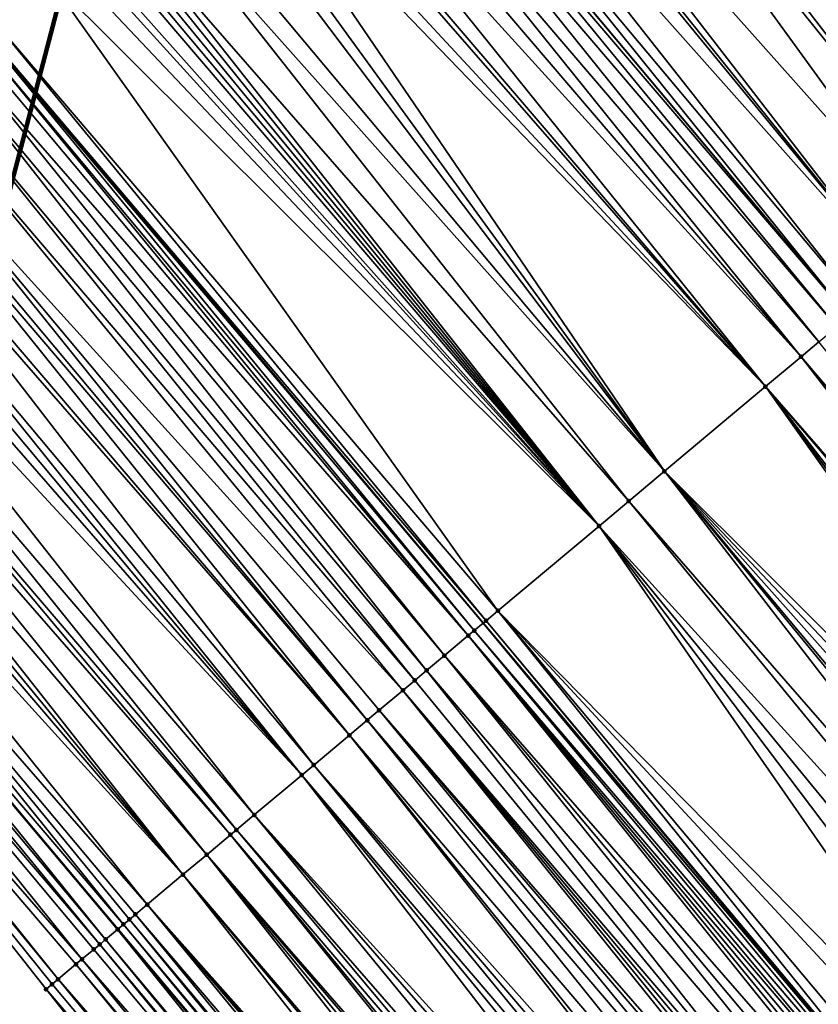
# Model space of a CAD drawing. Header units: feet. Extents: x 2004186 to 2014793, y 836912 to 864902.
# Tile 543 of 974: x 2008667 to 2008687, y 850446 to 850471. Entities that reach past the tile are written whole.
import ezdxf

# ---------------------------------------------------------------- set-up
doc = ezdxf.new("R2010")
doc.units = ezdxf.units.FT
doc.header["$LTSCALE"] = 100
doc.header["$MEASUREMENT"] = 0
for name, color, linetype, lineweight in [('EP_Travel Lane', 5, 'Continuous', 40), ('GPL_Skip Line', 2, 'Continuous', 40), ('Notes', 4, 'Continuous', 0), ('Road Shots', 4, 'Continuous', 200), ('Road X-Section', 30, 'Continuous', 13)]:
    doc.layers.add(name, color=color, linetype=linetype, lineweight=lineweight)
doc.layers.add('I-77 SB_MM21-27-Surface-Border', color=7, linetype='Continuous')
doc.layers.add('I-77 SB_MM21-27-Surface-TIN', color=7, linetype='Continuous')

msp = doc.modelspace()

# ---------------------------------------------------------------- linework, layer by layer
at = {"layer": 'EP_Travel Lane'}
msp.add_polyline3d([(2008862.363224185, 850217.8516560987, 427.0196080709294), (2008849.472338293, 850233.1428059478, 427.0969426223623), (2008836.581444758, 850248.4339648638, 427.170907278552), (2008823.690550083, 850263.7251251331, 427.2443688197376), (2008810.799650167, 850279.0162916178, 427.3154949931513), (2008797.919893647, 850294.3144015, 427.3790888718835), (2008785.057188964, 850309.6291461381, 427.4825164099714), (2008772.194444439, 850324.9439382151, 427.5704676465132), (2008759.331702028, 850340.258727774, 427.6592656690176), (2008746.468897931, 850355.5735907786, 427.7239434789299), (2008733.606133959, 850370.8884060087, 427.8043453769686), (2008720.743381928, 850386.2032070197, 427.8893296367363), (2008707.880621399, 850401.5180181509, 427.971008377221), (2008694.971103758, 850416.874587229, 428.0746920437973), (2008682.092979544, 850432.1766065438, 428.1384815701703), (2008669.214816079, 850447.4786724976, 428.1840685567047), (2008656.336709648, 850462.7806706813, 428.2562449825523), (2008643.458636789, 850478.0826289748, 428.3439341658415)], dxfattribs=at)
at = {"layer": 'GPL_Skip Line'}
for points in [[(2008894.092958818, 850218.4216067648, 427.3520091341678), (2008881.210969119, 850233.7202311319, 427.4329074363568), (2008868.328993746, 850249.0188384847, 427.5201267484), (2008855.446945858, 850264.3175319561, 427.5753522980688), (2008842.564943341, 850279.6161715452, 427.650595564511), (2008829.682933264, 850294.9148201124, 427.7225033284), (2008816.800461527, 850310.2131006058, 427.7898002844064), (2008803.917205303, 850325.5106064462, 427.8799851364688), (2008791.033978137, 850340.8080777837, 427.9814844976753), (2008778.150705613, 850356.1056029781, 428.0653225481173), (2008765.26733627, 850371.403243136, 428.1114611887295), (2008752.383995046, 850386.7008499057, 428.1685486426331), (2008739.500729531, 850401.998366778, 428.2551158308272), (2008726.61750691, 850417.2958327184, 428.3583851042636), (2008713.751811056, 850432.6082563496, 428.4147457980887), (2008700.907477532, 850447.9386255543, 428.4696726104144), (2008688.063002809, 850463.2691632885, 428.4587566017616), (2008675.218813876, 850478.599359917, 428.581107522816), (2008662.374626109, 850493.9295551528, 428.7040024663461), (2008649.477437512, 850509.2154379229, 428.7683137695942)], [(2008884.746997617, 850210.5527077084, 427.1922301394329), (2008871.865013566, 850225.8513253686, 427.2756201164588), (2008858.982996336, 850241.1499824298, 427.3443724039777), (2008846.1010041, 850256.4486098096, 427.4241514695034), (2008833.218992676, 850271.7472599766, 427.4954650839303), (2008820.336972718, 850287.0459202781, 427.5630010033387), (2008807.457330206, 850302.3452958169, 427.6372511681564), (2008794.580256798, 850317.6481504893, 427.7002073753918), (2008781.703266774, 850332.9509060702, 427.7956782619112), (2008768.826242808, 850348.2537019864, 427.8779375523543), (2008755.949187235, 850363.5565354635, 427.9478528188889), (2008743.072134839, 850378.8593651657, 428.0190428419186), (2008730.195086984, 850394.1621894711, 428.0919648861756), (2008717.318081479, 850409.4649634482, 428.1813897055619), (2008704.415388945, 850424.7866354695, 428.2383140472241), (2008691.525485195, 850440.0788954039, 428.2768933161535), (2008678.635753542, 850455.3709511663, 428.3954658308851), (2008665.745958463, 850470.6630821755, 428.4845987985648), (2008652.856112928, 850485.9552730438, 428.5502360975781), (2008640.007718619, 850501.2255854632, 428.6398049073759)]]:
    msp.add_polyline3d(points, dxfattribs=at)
at = {"layer": 'I-77 SB_MM21-27-Surface-Border', "color": 3, "linetype": 'ByBlock', "lineweight": -2}
msp.add_polyline3d([(2008860.250463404, 850216.0732142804, 426.8938683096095), (2008846.603442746, 850230.7278451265, 426.9334760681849), (2008833.415430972, 850245.7688835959, 426.9935820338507), (2008820.53342268, 850261.0675300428, 427.0662775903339), (2008806.886417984, 850275.7221419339, 427.112896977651), (2008794.005401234, 850291.0186943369, 427.1870976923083), (2008781.122187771, 850306.3161494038, 427.2938680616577), (2008768.39193088, 850321.7424620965, 427.3929189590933), (2008755.661624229, 850337.1688338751, 427.4726201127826), (2008743.237318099, 850352.8528171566, 427.5706782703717), (2008730.506998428, 850368.2792043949, 427.6453235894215), (2008717.470678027, 850383.4479803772, 427.7013689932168), (2008705.046395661, 850399.1319354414, 427.8086921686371), (2008692.594840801, 850414.8841876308, 427.9556056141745), (2008679.750568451, 850430.2144838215, 428.0389994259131), (2008667.366158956, 850445.9301709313, 428.0991958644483), (2008654.981907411, 850461.6456695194, 428.2331142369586), (2008642.597565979, 850477.3612753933, 428.3250081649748)], dxfattribs=at)
at = {"layer": 'I-77 SB_MM21-27-Surface-TIN', "color": 128, "linetype": 'ByBlock', "lineweight": -2}
for points in [[(2008653.789299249, 850486.7370477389, 428.5691274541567), (2008666.020359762, 850470.8929702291, 428.4880881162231), (2008667.40017235, 850472.0488756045, 428.5227780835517)], [(2008684.263402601, 850486.1779755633, 428.4124596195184), (2008684.096679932, 850486.038262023, 428.4187279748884), (2008696.95448223, 850470.7191024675, 428.3810412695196)], [(2008684.263402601, 850486.1779755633, 428.4124596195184), (2008697.10775855, 850470.847579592, 428.3680207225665), (2008697.261043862, 850470.9760459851, 428.3591928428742)], [(2008684.263402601, 850486.1779755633, 428.4124596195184), (2008696.95448223, 850470.7191024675, 428.3810412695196), (2008697.10775855, 850470.847579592, 428.3680207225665)], [(2008683.803526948, 850485.7925999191, 428.4297497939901), (2008696.647893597, 850470.4621911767, 428.3902988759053), (2008684.096679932, 850486.038262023, 428.4187279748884)], [(2008696.647893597, 850470.4621911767, 428.3902988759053), (2008696.954085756, 850470.7187702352, 428.3810532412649), (2008684.096679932, 850486.038262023, 428.4187279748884)], [(2008696.95448223, 850470.7191024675, 428.3810412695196), (2008684.096679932, 850486.038262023, 428.4187279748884), (2008696.954085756, 850470.7187702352, 428.3810532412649)], [(2008683.803526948, 850485.7925999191, 428.4297497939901), (2008683.496930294, 850485.5356982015, 428.4352683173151), (2008696.647893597, 850470.4621911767, 428.3902988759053)], [(2008683.496930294, 850485.5356982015, 428.4352683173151), (2008683.190347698, 850485.2787797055, 428.4473419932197), (2008696.187986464, 850470.0768531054, 428.3929081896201)], [(2008683.496930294, 850485.5356982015, 428.4352683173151), (2008696.187986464, 850470.0768531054, 428.3929081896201), (2008696.647893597, 850470.4621911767, 428.3902988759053)], [(2008683.190347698, 850485.2787797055, 428.4473419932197), (2008682.730457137, 850484.8934218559, 428.4576800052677), (2008696.187986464, 850470.0768531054, 428.3929081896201)], [(2008682.730457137, 850484.8934218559, 428.4576800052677), (2008682.423869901, 850484.6365088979, 428.4675900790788), (2008695.421481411, 850469.4346148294, 428.4004437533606)], [(2008682.730457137, 850484.8934218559, 428.4576800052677), (2008695.421481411, 850469.4346148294, 428.4004437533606), (2008696.187986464, 850470.0768531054, 428.3929081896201)], [(2008682.423869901, 850484.6365088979, 428.4675900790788), (2008681.810681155, 850484.1227000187, 428.480754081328), (2008695.421481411, 850469.4346148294, 428.4004437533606)], [(2008681.810681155, 850484.1227000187, 428.480754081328), (2008681.350784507, 850483.7373494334, 428.4882538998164), (2008693.581866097, 850467.8932467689, 428.4170440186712)], [(2008681.810681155, 850484.1227000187, 428.480754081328), (2008693.581866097, 850467.8932467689, 428.4170440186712), (2008695.421481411, 850469.4346148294, 428.4004437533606)], [(2008681.350784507, 850483.7373494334, 428.4882538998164), (2008681.044189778, 850483.4804454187, 428.4946698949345), (2008693.581866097, 850467.8932467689, 428.4170440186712)], [(2008681.044189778, 850483.4804454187, 428.4946698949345), (2008680.737591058, 850483.2235461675, 428.4992247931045), (2008693.581866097, 850467.8932467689, 428.4170440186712)], [(2008680.737591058, 850483.2235461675, 428.4992247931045), (2008678.898005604, 850481.6821424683, 428.5297548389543), (2008692.508758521, 850466.9941137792, 428.4273606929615)], [(2008680.737591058, 850483.2235461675, 428.4992247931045), (2008692.508758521, 850466.9941137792, 428.4273606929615), (2008693.581866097, 850467.8932467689, 428.4170440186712)], [(2008678.898005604, 850481.6821424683, 428.5297548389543), (2008678.591402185, 850481.4252488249, 428.5321189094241), (2008691.129041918, 850465.8380938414, 428.4374245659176)], [(2008678.898005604, 850481.6821424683, 428.5297548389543), (2008691.129041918, 850465.8380938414, 428.4374245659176), (2008692.508758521, 850466.9941137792, 428.4273606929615)], [(2008678.591402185, 850481.4252488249, 428.5321189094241), (2008677.058406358, 850480.1407552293, 428.5538541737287), (2008690.362530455, 850465.1958632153, 428.4419715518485)], [(2008678.591402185, 850481.4252488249, 428.5321189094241), (2008690.362530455, 850465.1958632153, 428.4419715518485), (2008691.129041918, 850465.8380938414, 428.4374245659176)], [(2008677.058406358, 850480.1407552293, 428.5538541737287), (2008676.751816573, 850479.8838453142, 428.5625752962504), (2008689.289426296, 850464.2967261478, 428.4538814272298)], [(2008677.058406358, 850480.1407552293, 428.5538541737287), (2008689.289426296, 850464.2967261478, 428.4538814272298), (2008690.362530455, 850465.1958632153, 428.4419715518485)], [(2008676.751816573, 850479.8838453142, 428.5625752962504), (2008676.598513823, 850479.755399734, 428.5632722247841), (2008689.289426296, 850464.2967261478, 428.4538814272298)], [(2008676.598513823, 850479.755399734, 428.5632722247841), (2008675.985319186, 850479.2415978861, 428.5736891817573), (2008689.289426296, 850464.2967261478, 428.4538814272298)], [(2008675.985319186, 850479.2415978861, 428.5736891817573), (2008675.525420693, 850478.856249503, 428.5803286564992), (2008688.369617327, 850463.5260436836, 428.4615696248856)], [(2008675.985319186, 850479.2415978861, 428.5736891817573), (2008688.369617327, 850463.5260436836, 428.4615696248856), (2008689.289426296, 850464.2967261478, 428.4538814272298)], [(2008675.525420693, 850478.856249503, 428.5803286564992), (2008675.218813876, 850478.599359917, 428.581107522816), (2008688.063002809, 850463.2691632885, 428.4587566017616)], [(2008675.525420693, 850478.856249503, 428.5803286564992), (2008688.063002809, 850463.2691632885, 428.4587566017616), (2008688.369617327, 850463.5260436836, 428.4615696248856)], [(2008675.065510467, 850478.4709151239, 428.5814969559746), (2008688.063002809, 850463.2691632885, 428.4587566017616), (2008675.218813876, 850478.599359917, 428.581107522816)], [(2008675.065510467, 850478.4709151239, 428.5814969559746), (2008674.75891786, 850478.214008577, 428.5889022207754), (2008687.756402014, 850463.0122665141, 428.4623428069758)], [(2008675.065510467, 850478.4709151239, 428.5814969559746), (2008687.756402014, 850463.0122665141, 428.4623428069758), (2008688.063002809, 850463.2691632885, 428.4587566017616)], [(2008674.75891786, 850478.214008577, 428.5889022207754), (2008674.299012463, 850477.8286684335, 428.5923225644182), (2008687.296488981, 850462.6269354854, 428.4622005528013)], [(2008674.75891786, 850478.214008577, 428.5889022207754), (2008687.296488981, 850462.6269354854, 428.4622005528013), (2008687.756402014, 850463.0122665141, 428.4623428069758)], [(2008674.299012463, 850477.8286684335, 428.5923225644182), (2008673.839097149, 850477.4433401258, 428.591118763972), (2008686.836572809, 850462.2416082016, 428.4605951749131)], [(2008674.299012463, 850477.8286684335, 428.5923225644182), (2008686.836572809, 850462.2416082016, 428.4605951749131), (2008687.296488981, 850462.6269354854, 428.4622005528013)], [(2008673.839097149, 850477.4433401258, 428.591118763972), (2008673.379166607, 850477.0580299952, 428.5828133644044), (2008686.836572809, 850462.2416082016, 428.4605951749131)], [(2008673.379166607, 850477.0580299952, 428.5828133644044), (2008672.919253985, 850476.6726984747, 428.5828647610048), (2008685.916725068, 850461.4709720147, 428.4502033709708)], [(2008673.379166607, 850477.0580299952, 428.5828133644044), (2008685.916725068, 850461.4709720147, 428.4502033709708), (2008686.836572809, 850462.2416082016, 428.4605951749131)], [(2008672.765945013, 850476.544260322, 428.5806598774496), (2008672.306036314, 850476.1589241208, 428.5825400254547), (2008685.916725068, 850461.4709720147, 428.4502033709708)], [(2008672.919253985, 850476.6726984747, 428.5828647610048), (2008672.765945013, 850476.544260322, 428.5806598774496), (2008685.916725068, 850461.4709720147, 428.4502033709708)], [(2008672.306036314, 850476.1589241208, 428.5825400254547), (2008671.999419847, 850475.9020460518, 428.5788192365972), (2008685.916725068, 850461.4709720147, 428.4502033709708)], [(2008671.999419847, 850475.9020460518, 428.5788192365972), (2008671.53950768, 850475.516713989, 428.5790826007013), (2008683.310507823, 850459.2874813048, 428.4291648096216)], [(2008671.999419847, 850475.9020460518, 428.5788192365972), (2008683.310507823, 850459.2874813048, 428.4291648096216), (2008685.916725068, 850461.4709720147, 428.4502033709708)], [(2008671.53950768, 850475.516713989, 428.5790826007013), (2008671.232879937, 850475.2598493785, 428.5701036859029), (2008683.310507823, 850459.2874813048, 428.4291648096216)], [(2008671.232879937, 850475.2598493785, 428.5701036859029), (2008670.46634026, 850474.6176524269, 428.5614967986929), (2008683.310507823, 850459.2874813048, 428.4291648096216)], [(2008670.46634026, 850474.6176524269, 428.5614967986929), (2008670.006407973, 850474.2323443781, 428.5523780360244), (2008683.310507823, 850459.2874813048, 428.4291648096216)], [(2008670.006407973, 850474.2323443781, 428.5523780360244), (2008669.23986693, 850473.5901490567, 428.5431343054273), (2008682.390670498, 850458.5168326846, 428.4236304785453)], [(2008670.006407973, 850474.2323443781, 428.5523780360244), (2008682.390670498, 850458.5168326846, 428.4236304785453), (2008683.310507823, 850459.2874813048, 428.4291648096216)], [(2008669.086554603, 850473.461714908, 428.5393651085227), (2008668.933246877, 850473.3332752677, 428.5377413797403), (2008681.624130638, 850457.8746359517, 428.4149356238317)], [(2008669.23986693, 850473.5901490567, 428.5431343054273), (2008669.086554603, 850473.461714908, 428.5393651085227), (2008681.624130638, 850457.8746359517, 428.4149356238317)], [(2008669.23986693, 850473.5901490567, 428.5431343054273), (2008681.624130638, 850457.8746359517, 428.4149356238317), (2008682.390670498, 850458.5168326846, 428.4236304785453)], [(2008668.779944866, 850473.2048288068, 428.5387824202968), (2008668.626637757, 850473.0763884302, 428.5374463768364), (2008681.624130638, 850457.8746359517, 428.4149356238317)], [(2008668.933246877, 850473.3332752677, 428.5377413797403), (2008668.779944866, 850473.2048288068, 428.5387824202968), (2008681.624130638, 850457.8746359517, 428.4149356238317)], [(2008668.626637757, 850473.0763884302, 428.5374463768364), (2008668.320005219, 850472.8195295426, 428.5262316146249), (2008681.624130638, 850457.8746359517, 428.4149356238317)], [(2008668.166692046, 850472.691096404, 428.5220677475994), (2008667.860090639, 850472.4342003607, 428.5253693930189), (2008681.624130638, 850457.8746359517, 428.4149356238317)], [(2008668.320005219, 850472.8195295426, 428.5262316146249), (2008668.166692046, 850472.691096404, 428.5220677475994), (2008681.624130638, 850457.8746359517, 428.4149356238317)], [(2008667.860090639, 850472.4342003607, 428.5253693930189), (2008667.40017235, 850472.0488756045, 428.5227780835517), (2008681.624130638, 850457.8746359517, 428.4149356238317)], [(2008667.40017235, 850472.0488756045, 428.5227780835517), (2008666.020359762, 850470.8929702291, 428.4880881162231), (2008679.017923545, 850455.6911331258, 428.3986307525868)], [(2008667.40017235, 850472.0488756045, 428.5227780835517), (2008679.017923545, 850455.6911331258, 428.3986307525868), (2008681.624130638, 850457.8746359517, 428.4149356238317)], [(2008666.020359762, 850470.8929702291, 428.4880881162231), (2008665.745958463, 850470.6630821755, 428.4845987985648), (2008678.711311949, 850455.4342492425, 428.3971804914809)], [(2008666.020359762, 850470.8929702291, 428.4880881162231), (2008678.711311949, 850455.4342492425, 428.3971804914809), (2008679.017923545, 850455.6911331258, 428.3986307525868)], [(2008665.713742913, 850470.6360926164, 428.4841891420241), (2008665.560427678, 850470.5076619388, 428.4790637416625), (2008678.404688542, 850455.1773794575, 428.3902222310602)], [(2008665.713742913, 850470.6360926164, 428.4841891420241), (2008678.635753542, 850455.3709511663, 428.3954658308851), (2008665.745958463, 850470.6630821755, 428.4845987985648)], [(2008665.713742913, 850470.6360926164, 428.4841891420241), (2008678.404688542, 850455.1773794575, 428.3902222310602), (2008678.635753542, 850455.3709511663, 428.3954658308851)], [(2008678.711311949, 850455.4342492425, 428.3971804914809), (2008665.745958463, 850470.6630821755, 428.4845987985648), (2008678.635753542, 850455.3709511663, 428.3954658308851)], [(2008665.40710668, 850470.3792381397, 428.4712510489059), (2008665.100487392, 850470.1223634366, 428.4662152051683), (2008678.251387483, 850455.048931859, 428.3917072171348)], [(2008665.560427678, 850470.5076619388, 428.4790637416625), (2008665.40710668, 850470.3792381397, 428.4712510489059), (2008678.251387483, 850455.048931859, 428.3917072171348)], [(2008665.560427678, 850470.5076619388, 428.4790637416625), (2008678.251387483, 850455.048931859, 428.3917072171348), (2008678.404688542, 850455.1773794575, 428.3902222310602)], [(2008665.100487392, 850470.1223634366, 428.4662152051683), (2008664.793862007, 850469.8654960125, 428.4583356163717), (2008677.638168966, 850454.5351585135, 428.3909864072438)], [(2008665.100487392, 850470.1223634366, 428.4662152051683), (2008677.638168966, 850454.5351585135, 428.3909864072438), (2008678.251387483, 850455.048931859, 428.3917072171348)], [(2008664.793862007, 850469.8654960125, 428.4583356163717), (2008664.333914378, 850469.4802062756, 428.4420625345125), (2008677.178243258, 850454.1498426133, 428.3849336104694)], [(2008664.793862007, 850469.8654960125, 428.4583356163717), (2008677.178243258, 850454.1498426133, 428.3849336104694), (2008677.638168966, 850454.5351585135, 428.3909864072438)], [(2008664.333914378, 850469.4802062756, 428.4420625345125), (2008663.873980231, 850469.0949004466, 428.4320765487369), (2008676.871615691, 850453.8929777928, 428.3760356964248)], [(2008664.333914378, 850469.4802062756, 428.4420625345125), (2008676.871615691, 850453.8929777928, 428.3760356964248), (2008677.178243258, 850454.1498426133, 428.3849336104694)], [(2008663.873980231, 850469.0949004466, 428.4320765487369), (2008663.107419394, 850468.4527287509, 428.4136024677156), (2008676.564996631, 850453.6361028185, 428.3711048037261)], [(2008663.873980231, 850469.0949004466, 428.4320765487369), (2008676.564996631, 850453.6361028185, 428.3711048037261), (2008676.871615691, 850453.8929777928, 428.3760356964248)], [(2008663.107419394, 850468.4527287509, 428.4136024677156), (2008662.800802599, 850468.1958510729, 428.4097289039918), (2008675.645125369, 850452.8654947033, 428.3497455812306)], [(2008663.107419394, 850468.4527287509, 428.4136024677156), (2008675.951743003, 850453.1223713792, 428.3540116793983), (2008676.564996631, 850453.6361028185, 428.3711048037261)], [(2008663.107419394, 850468.4527287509, 428.4136024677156), (2008675.645125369, 850452.8654947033, 428.3497455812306), (2008675.951743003, 850453.1223713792, 428.3540116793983)], [(2008662.800802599, 850468.1958510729, 428.4097289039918), (2008662.647489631, 850468.0674176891, 428.4056608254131), (2008675.645125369, 850452.8654947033, 428.3497455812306)], [(2008662.647489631, 850468.0674176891, 428.4056608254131), (2008662.187559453, 850467.6821071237, 428.3975253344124), (2008675.185194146, 850452.4801853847, 428.341121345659)], [(2008662.647489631, 850468.0674176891, 428.4056608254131), (2008675.185194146, 850452.4801853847, 428.341121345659), (2008675.645125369, 850452.8654947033, 428.3497455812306)], [(2008662.187559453, 850467.6821071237, 428.3975253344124), (2008662.034245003, 850467.5536755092, 428.3927659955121), (2008675.185194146, 850452.4801853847, 428.341121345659)], [(2008662.034245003, 850467.5536755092, 428.3927659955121), (2008661.420996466, 850467.0399379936, 428.37804879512), (2008674.265315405, 850451.7095861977, 428.3162739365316)], [(2008662.034245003, 850467.5536755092, 428.3927659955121), (2008674.265315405, 850451.7095861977, 428.3162739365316), (2008675.185194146, 850452.4801853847, 428.341121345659)], [(2008661.420996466, 850467.0399379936, 428.37804879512), (2008661.114379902, 850466.7830600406, 428.37428274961), (2008673.958691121, 850451.4527174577, 428.3089074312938)], [(2008661.420996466, 850467.0399379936, 428.37804879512), (2008673.958691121, 850451.4527174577, 428.3089074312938), (2008674.265315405, 850451.7095861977, 428.3162739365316)], [(2008661.114379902, 850466.7830600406, 428.37428274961), (2008660.807753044, 850466.5261943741, 428.3657164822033), (2008673.958691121, 850451.4527174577, 428.3089074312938)], [(2008660.807753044, 850466.5261943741, 428.3657164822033), (2008660.347812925, 850466.1408956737, 428.3529453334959), (2008673.958691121, 850451.4527174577, 428.3089074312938)], [(2008660.347812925, 850466.1408956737, 428.3529453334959), (2008659.73455815, 850465.6271656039, 428.3353191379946), (2008672.732193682, 850450.4252428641, 428.2792979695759)], [(2008660.347812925, 850466.1408956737, 428.3529453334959), (2008672.732193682, 850450.4252428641, 428.2792979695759), (2008673.958691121, 850451.4527174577, 428.3089074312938)], [(2008659.73455815, 850465.6271656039, 428.3353191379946), (2008659.274628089, 850465.2418548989, 428.3272381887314), (2008672.27224558, 850450.0399536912, 428.2628030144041)], [(2008659.73455815, 850465.6271656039, 428.3353191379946), (2008672.27224558, 850450.0399536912, 428.2628030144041), (2008672.732193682, 850450.4252428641, 428.2792979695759)], [(2008659.274628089, 850465.2418548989, 428.3272381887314), (2008658.968000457, 850464.984990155, 428.3183113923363), (2008672.118936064, 850449.9115161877, 428.2603439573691)], [(2008659.274628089, 850465.2418548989, 428.3272381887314), (2008672.118936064, 850449.9115161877, 428.2603439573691), (2008672.27224558, 850450.0399536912, 428.2628030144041)], [(2008658.968000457, 850464.984990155, 428.3183113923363), (2008658.50805691, 850464.5996955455, 428.3039420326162), (2008671.505678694, 850449.3977892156, 428.2415055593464)], [(2008658.968000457, 850464.984990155, 428.3183113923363), (2008671.505678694, 850449.3977892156, 428.2415055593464), (2008672.118936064, 850449.9115161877, 428.2603439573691)], [(2008658.50805691, 850464.5996955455, 428.3039420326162), (2008658.201439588, 850464.3428184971, 428.2998225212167), (2008670.892429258, 850448.8840527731, 428.2263670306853)], [(2008658.50805691, 850464.5996955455, 428.3039420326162), (2008670.892429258, 850448.8840527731, 428.2263670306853), (2008671.505678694, 850449.3977892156, 428.2415055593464)], [(2008658.201439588, 850464.3428184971, 428.2998225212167), (2008657.894814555, 850464.0859506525, 428.2921071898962), (2008670.892429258, 850448.8840527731, 428.2263670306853)], [(2008657.894814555, 850464.0859506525, 428.2921071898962), (2008657.434868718, 850463.700658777, 428.2766696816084), (2008670.892429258, 850448.8840527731, 428.2263670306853)], [(2008657.434868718, 850463.700658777, 428.2766696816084), (2008656.821621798, 850463.1869193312, 428.2627066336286), (2008669.972565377, 850448.1134358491, 428.2084493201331)], [(2008657.434868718, 850463.700658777, 428.2766696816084), (2008669.972565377, 850448.1134358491, 428.2084493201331), (2008670.892429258, 850448.8840527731, 428.2263670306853)], [(2008656.821621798, 850463.1869193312, 428.2627066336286), (2008656.361696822, 850462.8016025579, 428.2569964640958), (2008669.359315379, 850447.5997000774, 428.1930487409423)], [(2008656.821621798, 850463.1869193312, 428.2627066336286), (2008669.665934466, 850447.8565750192, 428.197992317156), (2008669.972565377, 850448.1134358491, 428.2084493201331)], [(2008656.821621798, 850463.1869193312, 428.2627066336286), (2008669.512627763, 850447.7281341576, 428.1968452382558), (2008669.665934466, 850447.8565750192, 428.197992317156)], [(2008656.821621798, 850463.1869193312, 428.2627066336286), (2008669.359315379, 850447.5997000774, 428.1930487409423), (2008669.512627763, 850447.7281341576, 428.1968452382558)], [(2008656.055068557, 850462.5447385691, 428.247774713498), (2008668.899326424, 850447.2144596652, 428.1575034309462), (2008656.336709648, 850462.7806706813, 428.2562449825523)], [(2008656.361696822, 850462.8016025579, 428.2569964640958), (2008656.336709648, 850462.7806706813, 428.2562449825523), (2008669.214816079, 850447.4786724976, 428.1840685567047)], [(2008669.205990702, 850447.4712806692, 428.1835200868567), (2008669.214816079, 850447.4786724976, 428.1840685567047), (2008656.336709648, 850462.7806706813, 428.2562449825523)], [(2008669.205990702, 850447.4712806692, 428.1835200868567), (2008656.336709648, 850462.7806706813, 428.2562449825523), (2008668.899326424, 850447.2144596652, 428.1575034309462)], [(2008656.361696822, 850462.8016025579, 428.2569964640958), (2008669.214816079, 850447.4786724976, 428.1840685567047), (2008669.359315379, 850447.5997000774, 428.1930487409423)], [(2008656.055068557, 850462.5447385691, 428.247774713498), (2008655.748451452, 850462.2878612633, 428.2437557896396), (2008668.746001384, 850447.0860406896, 428.1478056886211)], [(2008656.055068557, 850462.5447385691, 428.247774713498), (2008668.746001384, 850447.0860406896, 428.1478056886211), (2008668.899326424, 850447.2144596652, 428.1575034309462)], [(2008687.296488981, 850462.6269354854, 428.4622005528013), (2008686.836572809, 850462.2416082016, 428.4605951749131), (2008699.834333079, 850447.0395365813, 428.4627925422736)], [(2008655.748451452, 850462.2878612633, 428.2437557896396), (2008655.13520668, 850461.7741192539, 428.2307942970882), (2008668.28606939, 850446.700732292, 428.1388216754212)], [(2008655.748451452, 850462.2878612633, 428.2437557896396), (2008668.592685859, 850446.9576103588, 428.1425443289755), (2008668.746001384, 850447.0860406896, 428.1478056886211)], [(2008655.748451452, 850462.2878612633, 428.2437557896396), (2008668.28606939, 850446.700732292, 428.1388216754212), (2008668.592685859, 850446.9576103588, 428.1425443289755)], [(2008686.836572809, 850462.2416082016, 428.4605951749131), (2008685.916725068, 850461.4709720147, 428.4502033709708), (2008699.067776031, 850446.3973603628, 428.4460828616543)], [(2008686.836572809, 850462.2416082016, 428.4605951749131), (2008699.374396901, 850446.6542331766, 428.4518578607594), (2008699.834333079, 850447.0395365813, 428.4627925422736)], [(2008686.836572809, 850462.2416082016, 428.4605951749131), (2008699.067776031, 850446.3973603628, 428.4460828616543), (2008699.374396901, 850446.6542331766, 428.4518578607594)], [(2008655.13520668, 850461.7741192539, 428.2307942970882), (2008654.981907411, 850461.6456695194, 428.2331142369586), (2008667.672782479, 850446.1870405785, 428.1062081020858)], [(2008655.13520668, 850461.7741192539, 428.2307942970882), (2008668.132753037, 850446.572302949, 428.1331744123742), (2008668.28606939, 850446.700732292, 428.1388216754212)], [(2008655.13520668, 850461.7741192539, 428.2307942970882), (2008667.672782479, 850446.1870405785, 428.1062081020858), (2008668.132753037, 850446.572302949, 428.1331744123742)], [(2008654.981907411, 850461.6456695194, 428.2331142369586), (2008667.519467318, 850446.0586098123, 428.1011167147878), (2008667.672782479, 850446.1870405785, 428.1062081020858)], [(2008654.981907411, 850461.6456695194, 428.2331142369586), (2008667.366158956, 850445.9301709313, 428.0991958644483), (2008667.519467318, 850446.0586098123, 428.1011167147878)], [(2008685.916725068, 850461.4709720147, 428.4502033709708), (2008683.310507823, 850459.2874813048, 428.4291648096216), (2008697.534649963, 850445.1130222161, 428.4070804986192)], [(2008685.916725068, 850461.4709720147, 428.4502033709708), (2008698.914460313, 850446.2689302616, 428.4407318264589), (2008699.067776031, 850446.3973603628, 428.4460828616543)], [(2008685.916725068, 850461.4709720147, 428.4502033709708), (2008698.147904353, 850445.6267527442, 428.4245295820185), (2008698.914460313, 850446.2689302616, 428.4407318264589)], [(2008685.916725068, 850461.4709720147, 428.4502033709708), (2008697.841272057, 850445.3698935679, 428.4134265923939), (2008698.147904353, 850445.6267527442, 428.4245295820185)], [(2008685.916725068, 850461.4709720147, 428.4502033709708), (2008697.534649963, 850445.1130222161, 428.4070804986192), (2008697.841272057, 850445.3698935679, 428.4134265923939)], [(2008683.310507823, 850459.2874813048, 428.4291648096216), (2008682.390670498, 850458.5168326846, 428.4236304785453), (2008695.541603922, 850443.4433613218, 428.3647003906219)], [(2008683.310507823, 850459.2874813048, 428.4291648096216), (2008697.074709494, 850444.7277239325, 428.3941449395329), (2008697.534649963, 850445.1130222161, 428.4070804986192)], [(2008683.310507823, 850459.2874813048, 428.4291648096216), (2008696.614781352, 850444.3424109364, 428.3869575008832), (2008697.074709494, 850444.7277239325, 428.3941449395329)], [(2008683.310507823, 850459.2874813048, 428.4291648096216), (2008696.154847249, 850443.9571050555, 428.376990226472), (2008696.614781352, 850444.3424109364, 428.3869575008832)], [(2008683.310507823, 850459.2874813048, 428.4291648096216), (2008696.001538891, 850443.82866617, 428.3750711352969), (2008696.154847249, 850443.9571050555, 428.376990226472)], [(2008683.310507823, 850459.2874813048, 428.4291648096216), (2008695.541603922, 850443.4433613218, 428.3647003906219), (2008696.001538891, 850443.82866617, 428.3750711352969)], [(2008682.390670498, 850458.5168326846, 428.4236304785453), (2008681.624130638, 850457.8746359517, 428.4149356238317), (2008695.081673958, 850443.0580505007, 428.3566631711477)], [(2008682.390670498, 850458.5168326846, 428.4236304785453), (2008695.081673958, 850443.0580505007, 428.3566631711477), (2008695.541603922, 850443.4433613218, 428.3647003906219)], [(2008681.624130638, 850457.8746359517, 428.4149356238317), (2008679.017923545, 850455.6911331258, 428.3986307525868), (2008693.088629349, 850441.388387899, 428.3149501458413)], [(2008681.624130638, 850457.8746359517, 428.4149356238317), (2008694.315116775, 850442.4158744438, 428.3398903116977), (2008695.081673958, 850443.0580505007, 428.3566631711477)], [(2008681.624130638, 850457.8746359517, 428.4149356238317), (2008693.701873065, 850441.9021311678, 428.3274216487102), (2008694.315116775, 850442.4158744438, 428.3398903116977)], [(2008681.624130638, 850457.8746359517, 428.4149356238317), (2008693.088629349, 850441.388387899, 428.3149501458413), (2008693.701873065, 850441.9021311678, 428.3274216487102)], [(2008679.017923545, 850455.6911331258, 428.3986307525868), (2008678.711311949, 850455.4342492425, 428.3971804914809), (2008691.555507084, 850440.1040452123, 428.2777215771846)], [(2008679.017923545, 850455.6911331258, 428.3986307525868), (2008692.628702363, 850441.0030735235, 428.3083017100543), (2008693.088629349, 850441.388387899, 428.3149501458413)], [(2008679.017923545, 850455.6911331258, 428.3986307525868), (2008691.862146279, 850440.3608961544, 428.2920414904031), (2008692.628702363, 850441.0030735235, 428.3083017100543)], [(2008679.017923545, 850455.6911331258, 428.3986307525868), (2008691.555507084, 850440.1040452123, 428.2777215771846), (2008691.862146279, 850440.3608961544, 428.2920414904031)], [(2008678.711311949, 850455.4342492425, 428.3971804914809), (2008678.635753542, 850455.3709511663, 428.3954658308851), (2008691.525485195, 850440.0788954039, 428.2768933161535)], [(2008678.711311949, 850455.4342492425, 428.3971804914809), (2008691.525485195, 850440.0788954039, 428.2768933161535), (2008691.555507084, 850440.1040452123, 428.2777215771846)], [(2008678.404688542, 850455.1773794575, 428.3902222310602), (2008678.251387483, 850455.048931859, 428.3917072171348), (2008691.248899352, 850439.8471567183, 428.2780727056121)], [(2008678.404688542, 850455.1773794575, 428.3902222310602), (2008691.402193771, 850439.9756122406, 428.2734918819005), (2008678.635753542, 850455.3709511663, 428.3954658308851)], [(2008678.404688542, 850455.1773794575, 428.3902222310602), (2008691.248899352, 850439.8471567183, 428.2780727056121), (2008691.402193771, 850439.9756122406, 428.2734918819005)], [(2008691.402193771, 850439.9756122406, 428.2734918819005), (2008691.525485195, 850440.0788954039, 428.2768933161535), (2008678.635753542, 850455.3709511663, 428.3954658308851)], [(2008678.251387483, 850455.048931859, 428.3917072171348), (2008677.638168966, 850454.5351585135, 428.3909864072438), (2008690.789019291, 850439.4617863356, 428.2933056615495)], [(2008678.251387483, 850455.048931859, 428.3917072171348), (2008691.095614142, 850439.7186902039, 428.2869479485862), (2008691.248899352, 850439.8471567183, 428.2780727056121)], [(2008678.251387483, 850455.048931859, 428.3917072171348), (2008690.942319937, 850439.5902344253, 428.2916287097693), (2008691.095614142, 850439.7186902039, 428.2869479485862)], [(2008678.251387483, 850455.048931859, 428.3917072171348), (2008690.789019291, 850439.4617863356, 428.2933056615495), (2008690.942319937, 850439.5902344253, 428.2916287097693)], [(2008677.638168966, 850454.5351585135, 428.3909864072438), (2008677.178243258, 850454.1498426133, 428.3849336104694), (2008690.175792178, 850438.9480232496, 428.2885766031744)], [(2008677.638168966, 850454.5351585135, 428.3909864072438), (2008690.482410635, 850439.2048989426, 428.2932265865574), (2008690.789019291, 850439.4617863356, 428.2933056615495)], [(2008677.638168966, 850454.5351585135, 428.3909864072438), (2008690.175792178, 850438.9480232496, 428.2885766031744), (2008690.482410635, 850439.2048989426, 428.2932265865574)], [(2008677.178243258, 850454.1498426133, 428.3849336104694), (2008676.871615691, 850453.8929777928, 428.3760356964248), (2008689.562571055, 850438.4342530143, 428.2866406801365)], [(2008677.178243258, 850454.1498426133, 428.3849336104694), (2008689.562571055, 850438.4342530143, 428.2866406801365), (2008690.175792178, 850438.9480232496, 428.2885766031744)], [(2008676.871615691, 850453.8929777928, 428.3760356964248), (2008676.564996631, 850453.6361028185, 428.3711048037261), (2008689.562571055, 850438.4342530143, 428.2866406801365)], [(2008676.564996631, 850453.6361028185, 428.3711048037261), (2008675.951743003, 850453.1223713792, 428.3540116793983), (2008689.102632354, 850438.0489526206, 428.2745295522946)], [(2008676.564996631, 850453.6361028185, 428.3711048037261), (2008689.409259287, 850438.305818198, 428.2831317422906), (2008689.562571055, 850438.4342530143, 428.2866406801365)], [(2008676.564996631, 850453.6361028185, 428.3711048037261), (2008689.255943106, 850438.1773886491, 428.2775648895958), (2008689.409259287, 850438.305818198, 428.2831317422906)], [(2008676.564996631, 850453.6361028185, 428.3711048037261), (2008689.102632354, 850438.0489526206, 428.2745295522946), (2008689.255943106, 850438.1773886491, 428.2775648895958)], [(2008675.951743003, 850453.1223713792, 428.3540116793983), (2008675.645125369, 850452.8654947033, 428.3497455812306), (2008688.642709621, 850437.6636331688, 428.2698643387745)], [(2008675.951743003, 850453.1223713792, 428.3540116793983), (2008688.949326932, 850437.9205102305, 428.2739796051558), (2008689.102632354, 850438.0489526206, 428.2745295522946)], [(2008675.951743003, 850453.1223713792, 428.3540116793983), (2008688.642709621, 850437.6636331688, 428.2698643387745), (2008688.949326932, 850437.9205102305, 428.2739796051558)], [(2008675.645125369, 850452.8654947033, 428.3497455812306), (2008675.185194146, 850452.4801853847, 428.341121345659), (2008688.182789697, 850437.2783103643, 428.2665089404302)], [(2008675.645125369, 850452.8654947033, 428.3497455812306), (2008688.182789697, 850437.2783103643, 428.2665089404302), (2008688.642709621, 850437.6636331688, 428.2698643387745)], [(2008675.185194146, 850452.4801853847, 428.341121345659), (2008674.265315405, 850451.7095861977, 428.3162739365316), (2008687.569552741, 850436.7645590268, 428.2571897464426)], [(2008675.185194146, 850452.4801853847, 428.341121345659), (2008687.722856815, 850436.8930030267, 428.2571106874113), (2008688.182789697, 850437.2783103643, 428.2665089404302)], [(2008675.185194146, 850452.4801853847, 428.341121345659), (2008687.569552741, 850436.7645590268, 428.2571897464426), (2008687.722856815, 850436.8930030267, 428.2571106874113)], [(2008674.265315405, 850451.7095861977, 428.3162739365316), (2008673.958691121, 850451.4527174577, 428.3089074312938), (2008686.956309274, 850436.2508154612, 428.2448342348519)], [(2008674.265315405, 850451.7095861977, 428.3162739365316), (2008687.26293657, 850436.5076806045, 428.2536059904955), (2008687.569552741, 850436.7645590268, 428.2571897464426)], [(2008674.265315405, 850451.7095861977, 428.3162739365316), (2008686.956309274, 850436.2508154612, 428.2448342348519), (2008687.26293657, 850436.5076806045, 428.2536059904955)], [(2008673.958691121, 850451.4527174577, 428.3089074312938), (2008672.732193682, 850450.4252428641, 428.2792979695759), (2008686.189754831, 850435.6086361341, 428.2293390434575)], [(2008673.958691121, 850451.4527174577, 428.3089074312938), (2008686.64969244, 850435.993937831, 428.2409410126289), (2008686.956309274, 850436.2508154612, 428.2448342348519)], [(2008673.958691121, 850451.4527174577, 428.3089074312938), (2008686.189754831, 850435.6086361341, 428.2293390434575), (2008686.64969244, 850435.993937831, 428.2409410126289)], [(2008672.732193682, 850450.4252428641, 428.2792979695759), (2008672.27224558, 850450.0399536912, 428.2628030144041), (2008685.42320187, 850434.9664550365, 428.214535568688)], [(2008672.732193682, 850450.4252428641, 428.2792979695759), (2008685.883138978, 850435.3517573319, 428.225903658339), (2008686.189754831, 850435.6086361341, 428.2293390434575)], [(2008672.732193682, 850450.4252428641, 428.2792979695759), (2008685.42320187, 850434.9664550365, 428.214535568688), (2008685.883138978, 850435.3517573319, 428.225903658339)], [(2008672.118936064, 850449.9115161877, 428.2603439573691), (2008671.505678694, 850449.3977892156, 428.2415055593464), (2008684.656641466, 850434.3242828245, 428.1962605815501)], [(2008672.27224558, 850450.0399536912, 428.2628030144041), (2008672.118936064, 850449.9115161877, 428.2603439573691), (2008685.116582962, 850434.7095798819, 428.2096751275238)], [(2008672.118936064, 850449.9115161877, 428.2603439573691), (2008684.809959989, 850434.4527095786, 428.2029193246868), (2008685.116582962, 850434.7095798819, 428.2096751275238)], [(2008672.118936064, 850449.9115161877, 428.2603439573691), (2008684.656641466, 850434.3242828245, 428.1962605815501), (2008684.809959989, 850434.4527095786, 428.2029193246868)], [(2008672.27224558, 850450.0399536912, 428.2628030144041), (2008685.116582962, 850434.7095798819, 428.2096751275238), (2008685.42320187, 850434.9664550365, 428.214535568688)], [(2008671.505678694, 850449.3977892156, 428.2415055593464), (2008670.892429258, 850448.8840527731, 428.2263670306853), (2008683.890077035, 850433.6821154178, 428.1761082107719)], [(2008671.505678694, 850449.3977892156, 428.2415055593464), (2008684.503328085, 850434.1958499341, 428.1919992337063), (2008684.656641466, 850434.3242828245, 428.1962605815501)], [(2008671.505678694, 850449.3977892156, 428.2415055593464), (2008684.196709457, 850433.9389744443, 428.1872697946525), (2008684.503328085, 850434.1958499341, 428.1919992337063)], [(2008671.505678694, 850449.3977892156, 428.2415055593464), (2008683.890077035, 850433.6821154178, 428.1761082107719), (2008684.196709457, 850433.9389744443, 428.1872697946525)], [(2008670.892429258, 850448.8840527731, 428.2263670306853), (2008669.972565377, 850448.1134358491, 428.2084493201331), (2008683.276838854, 850433.1683655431, 428.1662175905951)], [(2008670.892429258, 850448.8840527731, 428.2263670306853), (2008683.736764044, 850433.553682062, 428.1720287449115), (2008683.890077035, 850433.6821154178, 428.1761082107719)], [(2008670.892429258, 850448.8840527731, 428.2263670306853), (2008683.276838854, 850433.1683655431, 428.1662175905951), (2008683.736764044, 850433.553682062, 428.1720287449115)], [(2008669.972565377, 850448.1134358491, 428.2084493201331), (2008669.665934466, 850447.8565750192, 428.197992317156), (2008682.663600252, 850432.6546161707, 428.1561307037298)], [(2008669.972565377, 850448.1134358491, 428.2084493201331), (2008683.123523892, 850433.0399345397, 428.1612190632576), (2008683.276838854, 850433.1683655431, 428.1662175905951)], [(2008669.972565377, 850448.1134358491, 428.2084493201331), (2008682.970213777, 850432.9114977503, 428.158480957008), (2008683.123523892, 850433.0399345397, 428.1612190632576)], [(2008669.972565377, 850448.1134358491, 428.2084493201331), (2008682.663600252, 850432.6546161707, 428.1561307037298), (2008682.970213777, 850432.9114977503, 428.158480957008)], [(2008669.665934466, 850447.8565750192, 428.197992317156), (2008669.512627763, 850447.7281341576, 428.1968452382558), (2008682.356986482, 850432.3977348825, 428.1536666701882)], [(2008669.665934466, 850447.8565750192, 428.197992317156), (2008682.356986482, 850432.3977348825, 428.1536666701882), (2008682.663600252, 850432.6546161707, 428.1561307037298)], [(2008669.359315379, 850447.5997000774, 428.1930487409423), (2008669.214816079, 850447.4786724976, 428.1840685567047), (2008682.092979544, 850432.1766065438, 428.1384815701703)], [(2008669.512627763, 850447.7281341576, 428.1968452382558), (2008669.359315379, 850447.5997000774, 428.1930487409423), (2008682.203674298, 850432.2693005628, 428.149963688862)], [(2008669.359315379, 850447.5997000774, 428.1930487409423), (2008682.092979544, 850432.1766065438, 428.1384815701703), (2008682.203674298, 850432.2693005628, 428.149963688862)], [(2008669.512627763, 850447.7281341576, 428.1968452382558), (2008682.203674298, 850432.2693005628, 428.149963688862), (2008682.356986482, 850432.3977348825, 428.1536666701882)], [(2008669.205990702, 850447.4712806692, 428.1835200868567), (2008668.899326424, 850447.2144596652, 428.1575034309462), (2008681.743644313, 850431.8841091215, 428.0952859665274)], [(2008669.205990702, 850447.4712806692, 428.1835200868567), (2008682.050335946, 850432.1408974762, 428.1340582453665), (2008669.214816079, 850447.4786724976, 428.1840685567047)], [(2008669.205990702, 850447.4712806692, 428.1835200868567), (2008681.743644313, 850431.8841091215, 428.0952859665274), (2008682.050335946, 850432.1408974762, 428.1340582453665)], [(2008682.050335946, 850432.1408974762, 428.1340582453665), (2008682.092979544, 850432.1766065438, 428.1384815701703), (2008669.214816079, 850447.4786724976, 428.1840685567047)], [(2008668.746001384, 850447.0860406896, 428.1478056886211), (2008668.592685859, 850446.9576103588, 428.1425443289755), (2008681.436988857, 850431.6272775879, 428.073383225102)], [(2008668.899326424, 850447.2144596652, 428.1575034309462), (2008668.746001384, 850447.0860406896, 428.1478056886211), (2008681.590304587, 850431.7557076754, 428.0787396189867)], [(2008668.746001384, 850447.0860406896, 428.1478056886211), (2008681.436988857, 850431.6272775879, 428.073383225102), (2008681.590304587, 850431.7557076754, 428.0787396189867)], [(2008668.899326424, 850447.2144596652, 428.1575034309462), (2008681.590304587, 850431.7557076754, 428.0787396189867), (2008681.743644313, 850431.8841091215, 428.0952859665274)], [(2008668.592685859, 850446.9576103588, 428.1425443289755), (2008668.28606939, 850446.700732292, 428.1388216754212), (2008681.436988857, 850431.6272775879, 428.073383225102)], [(2008668.132753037, 850446.572302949, 428.1331744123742), (2008667.672782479, 850446.1870405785, 428.1062081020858), (2008680.823776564, 850431.1134968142, 428.0755645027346)], [(2008668.28606939, 850446.700732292, 428.1388216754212), (2008668.132753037, 850446.572302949, 428.1331744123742), (2008680.977084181, 850431.2419365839, 428.077138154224)], [(2008668.132753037, 850446.572302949, 428.1331744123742), (2008680.823776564, 850431.1134968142, 428.0755645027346), (2008680.977084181, 850431.2419365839, 428.077138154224)], [(2008668.28606939, 850446.700732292, 428.1388216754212), (2008680.977084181, 850431.2419365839, 428.077138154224), (2008681.436988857, 850431.6272775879, 428.073383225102)], [(2008667.519467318, 850446.0586098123, 428.1011167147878), (2008667.366158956, 850445.9301709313, 428.0991958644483), (2008680.363838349, 850430.7281958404, 428.0636800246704)], [(2008667.672782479, 850446.1870405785, 428.1062081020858), (2008667.519467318, 850446.0586098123, 428.1011167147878), (2008680.363838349, 850430.7281958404, 428.0636800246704)], [(2008667.672782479, 850446.1870405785, 428.1062081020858), (2008680.363838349, 850430.7281958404, 428.0636800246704), (2008680.823776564, 850431.1134968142, 428.0755645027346)], [(2008667.366158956, 850445.9301709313, 428.0991958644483), (2008679.750568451, 850430.2144838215, 428.0389994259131), (2008680.363838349, 850430.7281958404, 428.0636800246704)]]:
    msp.add_3dface(points, dxfattribs=at)
at = {"layer": 'Notes', "lineweight": 100}
msp.add_line((2008675.591117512, 850501.5747299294, 428.8016212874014), (2008662.354438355, 850450.9757363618, 428.8016212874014), dxfattribs=at)
at = {"layer": 'Road Shots', "lineweight": 100}
for p in [(2008686.836572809, 850462.2416082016, 428.4605951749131), (2008685.916725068, 850461.4709720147, 428.4502033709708), (2008683.310507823, 850459.2874813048, 428.4291648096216), (2008682.390670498, 850458.5168326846, 428.4236304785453), (2008681.624130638, 850457.8746359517, 428.4149356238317), (2008679.017923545, 850455.6911331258, 428.3986307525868), (2008678.711311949, 850455.4342492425, 428.3971804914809), (2008678.404688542, 850455.1773794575, 428.3902222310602), (2008678.251387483, 850455.048931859, 428.3917072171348), (2008677.638168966, 850454.5351585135, 428.3909864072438), (2008677.178243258, 850454.1498426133, 428.3849336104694), (2008676.871615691, 850453.8929777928, 428.3760356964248), (2008676.564996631, 850453.6361028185, 428.3711048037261), (2008675.951743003, 850453.1223713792, 428.3540116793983), (2008675.645125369, 850452.8654947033, 428.3497455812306), (2008675.185194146, 850452.4801853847, 428.341121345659), (2008674.265315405, 850451.7095861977, 428.3162739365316), (2008673.958691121, 850451.4527174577, 428.3089074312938), (2008672.732193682, 850450.4252428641, 428.2792979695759), (2008672.118936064, 850449.9115161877, 428.2603439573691), (2008672.27224558, 850450.0399536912, 428.2628030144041), (2008671.505678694, 850449.3977892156, 428.2415055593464), (2008670.892429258, 850448.8840527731, 428.2263670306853), (2008669.972565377, 850448.1134358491, 428.2084493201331), (2008669.665934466, 850447.8565750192, 428.197992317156), (2008669.359315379, 850447.5997000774, 428.1930487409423), (2008669.512627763, 850447.7281341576, 428.1968452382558), (2008669.205990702, 850447.4712806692, 428.1835200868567), (2008668.746001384, 850447.0860406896, 428.1478056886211), (2008668.899326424, 850447.2144596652, 428.1575034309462), (2008668.592685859, 850446.9576103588, 428.1425443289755), (2008668.132753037, 850446.572302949, 428.1331744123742), (2008668.28606939, 850446.700732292, 428.1388216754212), (2008667.519467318, 850446.0586098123, 428.1011167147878), (2008667.672782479, 850446.1870405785, 428.1062081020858), (2008667.366158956, 850445.9301709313, 428.0991958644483)]:
    msp.add_point(p, dxfattribs=at)
at = {"layer": 'Road X-Section', "extrusion": (-0.642215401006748, 0.7665169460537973, 0.003339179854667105), "elevation": -638094.471367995, "flags": 128}
msp.add_lwpolyline([(-2085859.278047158, 2558.959584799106), (-2085859.478047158, 2558.957264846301), (-2085860.278047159, 2558.970226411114), (-2085860.678047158, 2558.974245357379), (-2085861.078047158, 2558.98346715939), (-2085861.678047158, 2558.989177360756), (-2085862.478047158, 2559.00314048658), (-2085863.078047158, 2559.018578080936), (-2085863.478047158, 2559.026293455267), (-2085863.878047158, 2559.030412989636), (-2085864.478047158, 2559.044782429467), (-2085864.878047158, 2559.05370927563), (-2085865.478047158, 2559.061790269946), (-2085866.278047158, 2559.079416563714), (-2085866.878047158, 2559.092187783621), (-2085867.278047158, 2559.100754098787), (-2085867.678047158, 2559.104520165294), (-2085868.478047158, 2559.119237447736), (-2085868.678047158, 2559.123996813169), (-2085869.278047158, 2559.132132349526), (-2085869.478047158, 2559.136200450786), (-2085869.878047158, 2559.140074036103), (-2085870.878047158, 2559.158548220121), (-2085871.478047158, 2559.168534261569), (-2085872.078047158, 2559.184807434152), (-2085872.478047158, 2559.192687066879), (-2085872.878047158, 2559.197722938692), (-2085873.078047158, 2559.205535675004), (-2085873.278047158, 2559.210661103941), (-2085873.678047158, 2559.214560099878), (-2085875.478047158, 2559.249250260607), (-2085876.078047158, 2559.25184158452), (-2085876.478047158, 2559.248539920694), (-2085876.678047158, 2559.252703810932), (-2085877.078047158, 2559.263918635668), (-2085877.278047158, 2559.265254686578), (-2085877.478047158, 2559.264213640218), (-2085877.678047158, 2559.265837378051), (-2085877.878047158, 2559.269606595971), (-2085878.878047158, 2559.278850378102), (-2085879.478047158, 2559.287969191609), (-2085880.478047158, 2559.296576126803), (-2085880.878047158, 2559.305555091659), (-2085881.478047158, 2559.305291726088), (-2085881.878047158, 2559.309012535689), (-2085882.478047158, 2559.307132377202), (-2085882.678047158, 2559.30933727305), (-2085883.278047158, 2559.309285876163), (-2085883.878047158, 2559.317591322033), (-2085884.478047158, 2559.318795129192), (-2085885.078047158, 2559.31537476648), (-2085885.478047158, 2559.307969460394), (-2085886.078047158, 2559.306801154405), (-2085886.678047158, 2559.300161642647), (-2085887.478047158, 2559.289744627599), (-2085887.678047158, 2559.289047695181), (-2085888.078047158, 2559.280326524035), (-2085890.078047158, 2559.258591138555), (-2085890.478047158, 2559.256227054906), (-2085892.878047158, 2559.225696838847), (-2085893.278047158, 2559.221141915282), (-2085893.678047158, 2559.214725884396), (-2085894.278047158, 2559.207226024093), (-2085895.078047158, 2559.194061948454), (-2085895.478047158, 2559.184151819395), (-2085896.078047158, 2559.173813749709), (-2085896.478047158, 2559.161740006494), (-2085896.878047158, 2559.156221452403), (-2085897.478047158, 2559.138931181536), (-2085897.678047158, 2559.141049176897), (-2085897.878047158, 2559.147188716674), (-2085898.278047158, 2559.153426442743), (-2085898.878047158, 2559.152563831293), (-2085899.878047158, 2559.142384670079), (-2085900.678047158, 2559.127414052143), (-2085900.878047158, 2559.126695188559), (-2085902.078047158, 2559.105692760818), (-2085903.078047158, 2559.093988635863), (-2085903.478047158, 2559.086251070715), (-2085904.878047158, 2559.07329178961), (-2085905.478047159, 2559.062350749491)], dxfattribs=at)
at = {"layer": 'Road X-Section', "extrusion": (-0.6422154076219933, 0.76651694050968, 0.003339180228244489), "elevation": -638114.4893708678, "flags": 128}
msp.add_lwpolyline([(-2085858.672539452, 2558.892748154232), (-2085858.872539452, 2558.894669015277), (-2085859.072539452, 2558.899760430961), (-2085859.672539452, 2558.926726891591), (-2085859.872539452, 2558.932374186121), (-2085860.272539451, 2558.93609686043), (-2085860.472539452, 2558.941358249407), (-2085860.672539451, 2558.951056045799), (-2085861.072539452, 2558.977072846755), (-2085861.272539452, 2558.986601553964), (-2085861.472539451, 2558.990398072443), (-2085861.672539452, 2558.991545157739), (-2085862.072539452, 2559.002002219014), (-2085863.272539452, 2559.019920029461), (-2085864.072539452, 2559.03505864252), (-2085864.872539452, 2559.05389714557), (-2085865.072539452, 2559.056356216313), (-2085865.672539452, 2559.072851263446), (-2085867.272539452, 2559.102460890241), (-2085867.672539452, 2559.109827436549), (-2085868.872539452, 2559.134674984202), (-2085869.472539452, 2559.143299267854), (-2085869.872539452, 2559.147565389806), (-2085870.672539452, 2559.16465860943), (-2085871.072539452, 2559.16958952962), (-2085871.472539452, 2559.178487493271), (-2085872.072539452, 2559.18454032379), (-2085872.872539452, 2559.185261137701), (-2085873.072539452, 2559.183776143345), (-2085873.472539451, 2559.19073444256), (-2085873.872539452, 2559.192184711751), (-2085877.272539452, 2559.208489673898), (-2085878.272539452, 2559.217184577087), (-2085879.472539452, 2559.222718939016), (-2085882.872539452, 2559.243757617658), (-2085884.072539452, 2559.254149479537), (-2085884.672539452, 2559.255754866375), (-2085885.272539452, 2559.255897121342), (-2085885.672539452, 2559.252310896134), (-2085886.072539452, 2559.255123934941), (-2085887.272539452, 2559.247435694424), (-2085888.672539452, 2559.235525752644), (-2085889.672539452, 2559.230978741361), (-2085891.472539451, 2559.220914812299), (-2085892.872539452, 2559.210598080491), (-2085895.272539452, 2559.193997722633), (-2085896.272539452, 2559.18646211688), (-2085896.872539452, 2559.183852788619), (-2085897.272539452, 2559.174595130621), (-2085897.472539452, 2559.161574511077), (-2085897.672539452, 2559.152746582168), (-2085897.872539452, 2559.15616225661), (-2085898.072539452, 2559.163404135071), (-2085898.272539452, 2559.166843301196), (-2085898.672539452, 2559.162288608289), (-2085899.072539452, 2559.159312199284), (-2085899.472539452, 2559.153209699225), (-2085899.872539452, 2559.159107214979), (-2085901.272539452, 2559.135383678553), (-2085903.472539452, 2559.09539968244), (-2085904.872539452, 2559.065212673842), (-2085905.472539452, 2559.053377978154)], dxfattribs=at)
at = {"layer": 'Road X-Section', "extrusion": (-0.6422154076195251, 0.7665169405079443, 0.003339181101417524), "elevation": -638134.4893670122, "flags": 128}
msp.add_lwpolyline([(-2085858.072539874, 2558.899892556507), (-2085858.872539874, 2558.92457329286), (-2085859.472539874, 2558.936457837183), (-2085859.672539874, 2558.938031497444), (-2085860.272539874, 2558.934276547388), (-2085860.472539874, 2558.939632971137), (-2085860.672539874, 2558.956179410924), (-2085861.072539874, 2558.994951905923), (-2085861.272539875, 2559.010857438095), (-2085861.472539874, 2559.014560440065), (-2085861.872539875, 2559.017024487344), (-2085862.272539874, 2559.019374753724), (-2085862.472539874, 2559.022112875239), (-2085862.672539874, 2559.027111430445), (-2085863.272539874, 2559.032922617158), (-2085863.472539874, 2559.037002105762), (-2085863.872539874, 2559.048163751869), (-2085864.272539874, 2559.05289321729), (-2085864.472539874, 2559.057154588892), (-2085864.672539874, 2559.063813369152), (-2085865.072539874, 2559.070569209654), (-2085865.472539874, 2559.075429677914), (-2085866.072539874, 2559.086797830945), (-2085866.472539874, 2559.090233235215), (-2085867.072539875, 2559.101835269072), (-2085867.472539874, 2559.105728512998), (-2085867.872539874, 2559.114500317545), (-2085868.272539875, 2559.118084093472), (-2085868.472539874, 2559.118005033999), (-2085869.072539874, 2559.127403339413), (-2085869.672539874, 2559.130758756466), (-2085870.072539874, 2559.13487404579), (-2085870.272539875, 2559.135423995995), (-2085870.472539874, 2559.138459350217), (-2085870.672539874, 2559.144026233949), (-2085870.872539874, 2559.147535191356), (-2085871.672539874, 2559.149471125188), (-2085872.072539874, 2559.154121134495), (-2085872.472539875, 2559.154200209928), (-2085872.672539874, 2559.152523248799), (-2085872.872539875, 2559.14784246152), (-2085873.072539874, 2559.138967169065), (-2085873.272539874, 2559.134386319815), (-2085873.472539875, 2559.138616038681), (-2085873.872539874, 2559.152936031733), (-2085874.872539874, 2559.169196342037), (-2085875.472539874, 2559.175844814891), (-2085876.272539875, 2559.188316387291), (-2085877.072539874, 2559.200785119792), (-2085878.072539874, 2559.217558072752), (-2085878.672539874, 2559.225595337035), (-2085879.272539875, 2559.235966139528), (-2085879.472539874, 2559.237885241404), (-2085880.072539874, 2559.247852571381), (-2085880.672539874, 2559.255040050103), (-2085881.272539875, 2559.267975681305), (-2085881.672539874, 2559.27432181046), (-2085882.072539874, 2559.285424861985), (-2085883.072539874, 2559.301627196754), (-2085883.272539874, 2559.306978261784), (-2085883.672539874, 2559.312753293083), (-2085884.272539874, 2559.323688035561), (-2085884.672539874, 2559.326375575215), (-2085885.272539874, 2559.324778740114), (-2085885.872539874, 2559.333462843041), (-2085886.272539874, 2559.339697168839), (-2085886.472539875, 2559.340761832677), (-2085887.272539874, 2559.332667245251), (-2085887.872539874, 2559.317752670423), (-2085888.872539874, 2559.300069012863), (-2085889.672539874, 2559.291570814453), (-2085889.872539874, 2559.287559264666), (-2085890.472539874, 2559.284256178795), (-2085891.072539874, 2559.275907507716), (-2085891.872539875, 2559.266936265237), (-2085892.472539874, 2559.263153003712), (-2085893.072539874, 2559.253999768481), (-2085893.472539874, 2559.250757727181), (-2085894.072539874, 2559.240969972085), (-2085894.472539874, 2559.237623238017), (-2085894.672539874, 2559.233654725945), (-2085895.072539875, 2559.222018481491), (-2085895.272539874, 2559.216892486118), (-2085895.672539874, 2559.214054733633), (-2085896.072539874, 2559.212522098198), (-2085896.272539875, 2559.209477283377), (-2085896.672539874, 2559.197705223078), (-2085896.872539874, 2559.193701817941), (-2085897.272539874, 2559.190074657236), (-2085897.472539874, 2559.173323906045), (-2085897.672539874, 2559.159741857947), (-2085898.072539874, 2559.156398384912), (-2085898.272539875, 2559.152223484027), (-2085898.472539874, 2559.143639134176), (-2085899.472539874, 2559.109231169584), (-2085899.672539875, 2559.105159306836), (-2085899.872539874, 2559.107358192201), (-2085901.072539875, 2559.072237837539), (-2085901.672539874, 2559.067235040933), (-2085903.872539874, 2559.01379409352), (-2085904.472539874, 2558.998356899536), (-2085904.872539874, 2558.989840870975), (-2085905.472539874, 2558.973747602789), (-2085905.672539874, 2558.97349250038)], dxfattribs=at)

doc.saveas('drawing.dxf')
